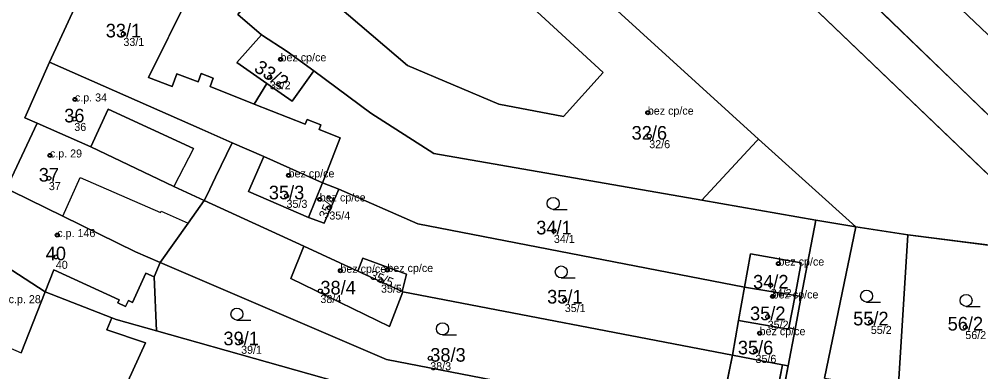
# Model space of a CAD drawing. Extents: x -603967 to -594699, y -1179315 to -1165625.
# Drawn here: x -597420.7 to -597300.6, y -1172599.6 to -1172555.6 of the extents above; entities that cross this region are included whole.
import ezdxf

# ---------------------------------------------------------------- set-up
doc = ezdxf.new("R2010")
doc.units = 0
for name, color, linetype in [('Definiční body', 7, 'Continuous'), ('Hranice parcel', 7, 'Continuous'), ('Parcelní čísla', 7, 'Continuous'), ('Polygon budovy', 7, 'Continuous'), ('Polygon parcely', 7, 'Continuous'), ('Vnitřní kresba', 7, 'Continuous'), ('Značky budov', 7, 'Continuous'), ('Značky kultur', 7, 'Continuous')]:
    doc.layers.add(name, color=color, linetype=linetype)

msp = doc.modelspace()

# ---------------------------------------------------------------- linework, layer by layer
at = {"layer": 'Definiční body'}
for centre in [(-597407.65, -1172557.46994), (-597388.03, -1172560.62994), (-597389.37, -1172562.87994), (-597413.71, -1172565.63994), (-597342.16, -1172567.28994), (-597413.78, -1172568.07994), (-597341.98, -1172570.22994), (-597416.83, -1172572.62994), (-597416.96, -1172575.46994), (-597387.02, -1172575.11994), (-597387.28, -1172577.67994), (-597383.13, -1172578.11994), (-597381.93, -1172579.13994), (-597353.89, -1172582.05994), (-597415.91, -1172582.56994), (-597416.09, -1172585.28994), (-597380.55, -1172587.01994), (-597374.69, -1172586.92994), (-597325.85, -1172586.12994), (-597375.48, -1172588.26994), (-597326.81, -1172588.81994), (-597383.05, -1172589.55994), (-597352.53, -1172590.68994), (-597326.58, -1172590.22994), (-597327.19, -1172592.76994), (-597314.31, -1172593.41994), (-597302.51, -1172594.05994), (-597328.2, -1172594.81994), (-597392.95, -1172595.89994), (-597328.71, -1172597.03994), (-597369.33, -1172597.94994)]:
    msp.add_circle(centre, 0.25, dxfattribs=at)
at = {"layer": 'Hranice parcel'}
for p, q in [((-597389.11, -1172481.11), (-597279.75, -1172586.8)), ((-597288.83, -1172585.38), (-597390.4, -1172488.17)), ((-597298.1, -1172559.02), (-597312.66, -1172545.23)), ((-597394.05, -1172571.04), (-597396.13, -1172575.32)), ((-597390.13, -1172572.75), (-597394.05, -1172571.04)), ((-597392.03, -1172577.14), (-597390.13, -1172572.75)), ((-597390.13, -1172572.75), (-597382.79, -1172576.06)), ((-597396.13, -1172575.32), (-597397.24, -1172577.62)), ((-597384.55, -1172580.37), (-597392.03, -1172577.14)), ((-597384.55, -1172580.37), (-597382.79, -1172576.06)), ((-597382.79, -1172576.06), (-597380.76, -1172576.84)), ((-597380.76, -1172576.84), (-597382.57, -1172581.08)), ((-597397.24, -1172577.62), (-597397.55, -1172578.25)), ((-597397.55, -1172578.25), (-597385.12, -1172583.97)), ((-597382.57, -1172581.08), (-597384.55, -1172580.37)), ((-597322.99, -1172590.25), (-597321.16, -1172580.72)), ((-597321.16, -1172580.72), (-597316.19, -1172581.54)), ((-597320.11, -1172600.43), (-597316.19, -1172581.54)), ((-597316.19, -1172581.54), (-597309.69, -1172582.55)), ((-597309.69, -1172582.55), (-597310.88, -1172601.88)), ((-597294.77, -1172584.44), (-597309.69, -1172582.55)), ((-597386.75, -1172587.97), (-597385.12, -1172583.97)), ((-597385.12, -1172583.97), (-597378.39, -1172587.07)), ((-597378.39, -1172587.07), (-597377.74, -1172585.45)), ((-597377.74, -1172585.45), (-597372.3, -1172587.45)), ((-597374.41, -1172593.97), (-597386.75, -1172587.97)), ((-597378.39, -1172587.07), (-597372.85, -1172589.62)), ((-597372.3, -1172587.45), (-597372.85, -1172589.62)), ((-597330.82, -1172593.22), (-597330.08, -1172589.06)), ((-597330.08, -1172589.06), (-597323.78, -1172590.12)), ((-597372.74, -1172589.64), (-597374.41, -1172593.97)), ((-597372.85, -1172589.62), (-597372.74, -1172589.64)), ((-597372.74, -1172589.64), (-597331.58, -1172597.56)), ((-597323.78, -1172590.12), (-597322.99, -1172590.25)), ((-597322.99, -1172590.25), (-597323.77, -1172594.32)), ((-597331.58, -1172597.56), (-597330.82, -1172593.22)), ((-597323.77, -1172594.32), (-597324.65, -1172598.89)), ((-597333.35, -1172606.12), (-597331.58, -1172597.56)), ((-597324.65, -1172598.89), (-597326.32, -1172607.63))]:
    msp.add_line(p, q, dxfattribs=at)
for points in [[(-597386.91, -1172548.77), (-597372.16, -1172561.4), (-597360.77, -1172566.23), (-597352.7, -1172567.75), (-597347.73, -1172562.26), (-597369.95, -1172541.78), (-597365.39, -1172536.83)], [(-597316.19, -1172581.54), (-597328.33, -1172570.58), (-597365.39, -1172536.83)], [(-597416.86, -1172561), (-597410.39, -1172546.93), (-597407.39, -1172540.35)], [(-597396.41, -1172551.29), (-597393, -1172554.59), (-597393.35, -1172555.05), (-597390.39, -1172557.56)], [(-597389.72, -1172563.66), (-597393.48, -1172561.03), (-597390.39, -1172557.56)], [(-597390.39, -1172557.56), (-597387.18, -1172559.63), (-597383.87, -1172562.08)], [(-597418.4, -1172568.61), (-597419.94, -1172567.92), (-597416.86, -1172561)], [(-597394.05, -1172571.04), (-597397.81, -1172569.4), (-597416.86, -1172561)], [(-597383.87, -1172562.08), (-597386.57, -1172565.87), (-597389.72, -1172563.66)], [(-597383.87, -1172562.08), (-597376.76, -1172567.34), (-597368.87, -1172572.38), (-597335.41, -1172578.2), (-597321.16, -1172580.72)], [(-597389.72, -1172563.66), (-597391.33, -1172566.21), (-597384.94, -1172568.74), (-597384.72, -1172568.15), (-597382.98, -1172568.79), (-597383.2, -1172569.39), (-597380.6, -1172570.41), (-597382.18, -1172574.51), (-597382.79, -1172576.06)], [(-597421.59, -1172577.08), (-597422.26, -1172576.76), (-597418.4, -1172568.61)], [(-597418.4, -1172568.61), (-597411.7, -1172571.55), (-597401.34, -1172576.5), (-597397.55, -1172578.25)], [(-597421.59, -1172577.08), (-597415.23, -1172580.2), (-597406.14, -1172584.66), (-597403.06, -1172585.98)], [(-597380.76, -1172576.84), (-597370.9, -1172581.15), (-597330.08, -1172589.06)], [(-597403.06, -1172585.98), (-597399.56, -1172581.07), (-597397.55, -1172578.25)], [(-597424.81, -1172584.87), (-597417.43, -1172589.67), (-597409.1, -1172592.88)], [(-597330.08, -1172589.06), (-597329.34, -1172584.9), (-597322.99, -1172586.03), (-597323.78, -1172590.12)], [(-597403.06, -1172585.98), (-597403.82, -1172587.79), (-597403.51, -1172594.53)], [(-597333.35, -1172606.12), (-597374.81, -1172598.1), (-597403.06, -1172585.98)], [(-597407.97, -1172602.77), (-597404.91, -1172596.01), (-597409.72, -1172594.41), (-597409.1, -1172592.88)], [(-597409.1, -1172592.88), (-597408.54, -1172593.09), (-597403.51, -1172594.53)], [(-597323.77, -1172594.32), (-597324.55, -1172594.16), (-597324.58, -1172594.33), (-597330.82, -1172593.22)], [(-597403.51, -1172594.53), (-597375.79, -1172602.34), (-597327.13, -1172611.85)], [(-597331.58, -1172597.56), (-597325.36, -1172598.75), (-597324.65, -1172598.89)]]:
    msp.add_lwpolyline(points, dxfattribs=at)
at = {"layer": 'Polygon budovy'}
for points in [[(-597394.17, -1172548.63), (-597396.41, -1172551.29), (-597393, -1172554.59), (-597393.35, -1172555.05), (-597390.39, -1172557.56), (-597387.18, -1172559.63), (-597383.87, -1172562.08), (-597376.76, -1172567.34), (-597368.87, -1172572.38), (-597335.41, -1172578.2), (-597328.59, -1172570.86), (-597328.33, -1172570.58), (-597365.39, -1172536.83), (-597369.95, -1172541.78), (-597347.73, -1172562.26), (-597352.7, -1172567.75), (-597360.77, -1172566.23), (-597372.16, -1172561.4), (-597386.91, -1172548.77), (-597389.88, -1172552.3)], [(-597390.39, -1172557.56), (-597393.48, -1172561.03), (-597389.72, -1172563.66), (-597386.57, -1172565.87), (-597383.87, -1172562.08), (-597387.18, -1172559.63)], [(-597419.94, -1172567.92), (-597418.4, -1172568.61), (-597411.7, -1172571.55), (-597409.57, -1172566.87), (-597398.88, -1172571.74), (-597401.34, -1172576.5), (-597397.55, -1172578.25), (-597397.24, -1172577.62), (-597396.13, -1172575.32), (-597394.05, -1172571.04), (-597397.81, -1172569.4), (-597416.86, -1172561)], [(-597422.26, -1172576.76), (-597421.59, -1172577.08), (-597415.23, -1172580.2), (-597413.06, -1172575.4), (-597403, -1172579.74), (-597402.94, -1172579.58), (-597399.56, -1172581.07), (-597397.55, -1172578.25), (-597401.34, -1172576.5), (-597411.7, -1172571.55), (-597418.4, -1172568.61)], [(-597392.03, -1172577.14), (-597384.55, -1172580.37), (-597382.79, -1172576.06), (-597390.13, -1172572.75)], [(-597403.06, -1172585.98), (-597406.14, -1172584.66), (-597415.23, -1172580.2), (-597421.59, -1172577.08), (-597424.81, -1172584.87), (-597417.43, -1172589.67), (-597416.34, -1172586.92), (-597408.17, -1172590.65), (-597408.35, -1172591.04), (-597407.37, -1172591.49), (-597407.03, -1172590.74), (-597406.53, -1172590.97), (-597404.86, -1172587.32), (-597403.82, -1172587.79)], [(-597382.79, -1172576.06), (-597384.55, -1172580.37), (-597382.57, -1172581.08), (-597380.76, -1172576.84)], [(-597374.41, -1172593.97), (-597372.74, -1172589.64), (-597372.85, -1172589.62), (-597378.39, -1172587.07), (-597385.12, -1172583.97), (-597386.75, -1172587.97)], [(-597428.03, -1172592.65), (-597425.51, -1172593.78), (-597426.19, -1172595.53), (-597422.3, -1172597.19), (-597422.03, -1172596.57), (-597420.41, -1172597.27), (-597417.43, -1172589.67), (-597424.81, -1172584.87)], [(-597378.39, -1172587.07), (-597372.85, -1172589.62), (-597372.3, -1172587.45), (-597377.74, -1172585.45)], [(-597329.34, -1172584.9), (-597330.08, -1172589.06), (-597323.78, -1172590.12), (-597322.99, -1172586.03)], [(-597330.08, -1172589.06), (-597330.82, -1172593.22), (-597324.58, -1172594.33), (-597324.55, -1172594.16), (-597323.78, -1172590.12)], [(-597323.77, -1172594.32), (-597324.55, -1172594.16), (-597324.58, -1172594.33), (-597330.82, -1172593.22), (-597331.58, -1172597.56), (-597325.36, -1172598.75), (-597324.65, -1172598.89)], [(-597331.58, -1172597.56), (-597333.35, -1172606.12), (-597327.03, -1172607.32), (-597325.36, -1172598.75)]]:
    msp.add_lwpolyline(points, close=True, dxfattribs=at)
msp.add_lwpolyline([(-597410.39, -1172546.93), (-597416.86, -1172561), (-597397.81, -1172569.4), (-597394.05, -1172571.04), (-597390.13, -1172572.75), (-597382.79, -1172576.06), (-597382.18, -1172574.51), (-597380.6, -1172570.41), (-597383.2, -1172569.39), (-597382.98, -1172568.79), (-597384.72, -1172568.15), (-597384.94, -1172568.74), (-597391.33, -1172566.21), (-597396.8, -1172564.04), (-597396.42, -1172563), (-597397.92, -1172562.41), (-597398.32, -1172563.45), (-597400.97, -1172562.45), (-597401.58, -1172564.02), (-597404.52, -1172562.88), (-597399.35, -1172552.46)], dxfattribs=at)
at = {"layer": 'Polygon parcely'}
for points in [[(-597422.26, -1172576.76), (-597418.4, -1172568.61), (-597419.94, -1172567.92), (-597416.86, -1172561), (-597410.39, -1172546.93), (-597407.39, -1172540.35), (-597396.27, -1172508.71), (-597390.4, -1172488.17), (-597389.11, -1172481.11), (-597387.81, -1172474.04), (-597385.71, -1172458.2)], [(-597320.11, -1172600.43), (-597316.19, -1172581.54), (-597321.16, -1172580.72), (-597322.99, -1172590.25), (-597323.77, -1172594.32), (-597324.65, -1172598.89), (-597326.32, -1172607.63)]]:
    msp.add_lwpolyline(points, dxfattribs=at)
for points in [[(-597267.25, -1172588.25), (-597283.55, -1172572.81), (-597298.1, -1172559.02), (-597312.66, -1172545.23), (-597327.21, -1172531.44), (-597368.17, -1172492.64), (-597387.81, -1172474.04), (-597389.11, -1172481.11), (-597279.75, -1172586.8)], [(-597389.11, -1172481.11), (-597390.4, -1172488.17), (-597288.83, -1172585.38), (-597280, -1172586.77), (-597279.75, -1172586.8)], [(-597394.07, -1172510.72), (-597385.13, -1172518.86), (-597377.19, -1172526.09), (-597374.79, -1172528.26), (-597365.39, -1172536.83), (-597328.33, -1172570.58), (-597316.19, -1172581.54), (-597309.69, -1172582.55), (-597294.77, -1172584.44), (-597288.83, -1172585.38), (-597390.4, -1172488.17), (-597396.27, -1172508.71)], [(-597276.61, -1172536.16), (-597286.6, -1172526.77), (-597291.22, -1172522.43), (-597303.18, -1172535.14), (-597306.75, -1172538.94), (-597312.66, -1172545.23), (-597298.1, -1172559.02), (-597288.51, -1172548.81)], [(-597347.73, -1172562.26), (-597369.95, -1172541.78), (-597365.39, -1172536.83), (-597374.79, -1172528.26), (-597386.91, -1172548.77), (-597372.16, -1172561.4), (-597360.77, -1172566.23), (-597352.7, -1172567.75)], [(-597383.87, -1172562.08), (-597376.76, -1172567.34), (-597368.87, -1172572.38), (-597335.41, -1172578.2), (-597321.16, -1172580.72), (-597316.19, -1172581.54), (-597328.33, -1172570.58), (-597365.39, -1172536.83), (-597369.95, -1172541.78), (-597347.73, -1172562.26), (-597352.7, -1172567.75), (-597360.77, -1172566.23), (-597372.16, -1172561.4), (-597386.91, -1172548.77), (-597389.88, -1172552.3), (-597394.17, -1172548.63), (-597396.41, -1172551.29), (-597393, -1172554.59), (-597393.35, -1172555.05), (-597390.39, -1172557.56), (-597387.18, -1172559.63)], [(-597382.79, -1172576.06), (-597382.18, -1172574.51), (-597380.6, -1172570.41), (-597383.2, -1172569.39), (-597382.98, -1172568.79), (-597384.72, -1172568.15), (-597384.94, -1172568.74), (-597391.33, -1172566.21), (-597389.72, -1172563.66), (-597393.48, -1172561.03), (-597390.39, -1172557.56), (-597393.35, -1172555.05), (-597393, -1172554.59), (-597396.41, -1172551.29), (-597401.38, -1172546.47), (-597407.39, -1172540.35), (-597410.39, -1172546.93), (-597416.86, -1172561), (-597397.81, -1172569.4), (-597394.05, -1172571.04), (-597390.13, -1172572.75)], [(-597383.87, -1172562.08), (-597387.18, -1172559.63), (-597390.39, -1172557.56), (-597393.48, -1172561.03), (-597389.72, -1172563.66), (-597386.57, -1172565.87)], [(-597418.4, -1172568.61), (-597411.7, -1172571.55), (-597401.34, -1172576.5), (-597397.55, -1172578.25), (-597397.24, -1172577.62), (-597396.13, -1172575.32), (-597394.05, -1172571.04), (-597397.81, -1172569.4), (-597416.86, -1172561), (-597419.94, -1172567.92)], [(-597370.9, -1172581.15), (-597330.08, -1172589.06), (-597329.34, -1172584.9), (-597322.99, -1172586.03), (-597323.78, -1172590.12), (-597322.99, -1172590.25), (-597321.16, -1172580.72), (-597335.41, -1172578.2), (-597368.87, -1172572.38), (-597376.76, -1172567.34), (-597383.87, -1172562.08), (-597386.57, -1172565.87), (-597389.72, -1172563.66), (-597391.33, -1172566.21), (-597384.94, -1172568.74), (-597384.72, -1172568.15), (-597382.98, -1172568.79), (-597383.2, -1172569.39), (-597380.6, -1172570.41), (-597382.18, -1172574.51), (-597382.79, -1172576.06), (-597380.76, -1172576.84)], [(-597397.55, -1172578.25), (-597401.34, -1172576.5), (-597411.7, -1172571.55), (-597418.4, -1172568.61), (-597422.26, -1172576.76), (-597421.59, -1172577.08), (-597415.23, -1172580.2), (-597406.14, -1172584.66), (-597403.06, -1172585.98), (-597399.56, -1172581.07)], [(-597378.39, -1172587.07), (-597377.74, -1172585.45), (-597372.3, -1172587.45), (-597372.85, -1172589.62), (-597372.74, -1172589.64), (-597331.58, -1172597.56), (-597330.82, -1172593.22), (-597330.08, -1172589.06), (-597370.9, -1172581.15), (-597380.76, -1172576.84), (-597382.57, -1172581.08), (-597384.55, -1172580.37), (-597392.03, -1172577.14), (-597390.13, -1172572.75), (-597394.05, -1172571.04), (-597396.13, -1172575.32), (-597397.24, -1172577.62), (-597397.55, -1172578.25), (-597385.12, -1172583.97)], [(-597384.55, -1172580.37), (-597382.79, -1172576.06), (-597390.13, -1172572.75), (-597392.03, -1172577.14)], [(-597408.54, -1172593.09), (-597403.51, -1172594.53), (-597403.82, -1172587.79), (-597403.06, -1172585.98), (-597406.14, -1172584.66), (-597415.23, -1172580.2), (-597421.59, -1172577.08), (-597424.81, -1172584.87), (-597417.43, -1172589.67), (-597409.1, -1172592.88)], [(-597380.76, -1172576.84), (-597382.79, -1172576.06), (-597384.55, -1172580.37), (-597382.57, -1172581.08)], [(-597372.74, -1172589.64), (-597374.41, -1172593.97), (-597386.75, -1172587.97), (-597385.12, -1172583.97), (-597397.55, -1172578.25), (-597399.56, -1172581.07), (-597403.06, -1172585.98), (-597374.81, -1172598.1), (-597333.35, -1172606.12), (-597331.58, -1172597.56)], [(-597310.88, -1172601.88), (-597309.69, -1172582.55), (-597316.19, -1172581.54), (-597320.11, -1172600.43)], [(-597294.77, -1172584.44), (-597309.69, -1172582.55), (-597310.88, -1172601.88), (-597296.17, -1172603.08)], [(-597372.85, -1172589.62), (-597378.39, -1172587.07), (-597385.12, -1172583.97), (-597386.75, -1172587.97), (-597374.41, -1172593.97), (-597372.74, -1172589.64)], [(-597412.9, -1172602.8), (-597411.99, -1172602.78), (-597408.57, -1172602.69), (-597407.97, -1172602.77), (-597404.91, -1172596.01), (-597409.72, -1172594.41), (-597409.1, -1172592.88), (-597417.43, -1172589.67), (-597424.81, -1172584.87), (-597428.03, -1172592.65), (-597425.51, -1172593.78), (-597426.19, -1172595.53), (-597426.39, -1172602.61), (-597422.52, -1172602.67), (-597418.51, -1172602.73)], [(-597372.85, -1172589.62), (-597372.3, -1172587.45), (-597377.74, -1172585.45), (-597378.39, -1172587.07)], [(-597323.78, -1172590.12), (-597322.99, -1172586.03), (-597329.34, -1172584.9), (-597330.08, -1172589.06)], [(-597327.03, -1172607.32), (-597327.78, -1172611.28), (-597334.1, -1172610.08), (-597333.35, -1172606.12), (-597374.81, -1172598.1), (-597403.06, -1172585.98), (-597403.82, -1172587.79), (-597403.51, -1172594.53), (-597375.79, -1172602.34), (-597327.13, -1172611.85), (-597326.32, -1172607.63)], [(-597323.78, -1172590.12), (-597330.08, -1172589.06), (-597330.82, -1172593.22), (-597324.58, -1172594.33), (-597324.55, -1172594.16), (-597323.77, -1172594.32), (-597322.99, -1172590.25)], [(-597402.18, -1172603.51), (-597379.26, -1172606.28), (-597376.77, -1172606.58), (-597327.94, -1172616.07), (-597327.13, -1172611.85), (-597375.79, -1172602.34), (-597403.51, -1172594.53), (-597408.54, -1172593.09), (-597409.1, -1172592.88), (-597409.72, -1172594.41), (-597404.91, -1172596.01), (-597407.97, -1172602.77)], [(-597325.36, -1172598.75), (-597324.65, -1172598.89), (-597323.77, -1172594.32), (-597324.55, -1172594.16), (-597324.58, -1172594.33), (-597330.82, -1172593.22), (-597331.58, -1172597.56)], [(-597333.35, -1172606.12), (-597327.03, -1172607.32), (-597326.32, -1172607.63), (-597324.65, -1172598.89), (-597325.36, -1172598.75), (-597331.58, -1172597.56)]]:
    msp.add_lwpolyline(points, close=True, dxfattribs=at)
at = {"layer": 'Vnitřní kresba'}
for p, q in [((-597399.35, -1172552.46), (-597404.52, -1172562.88)), ((-597401.58, -1172564.02), (-597400.97, -1172562.45)), ((-597400.97, -1172562.45), (-597398.32, -1172563.45)), ((-597398.32, -1172563.45), (-597397.92, -1172562.41)), ((-597397.92, -1172562.41), (-597396.42, -1172563)), ((-597404.52, -1172562.88), (-597401.58, -1172564.02)), ((-597396.42, -1172563), (-597396.8, -1172564.04)), ((-597396.8, -1172564.04), (-597391.33, -1172566.21)), ((-597409.57, -1172566.87), (-597411.7, -1172571.55)), ((-597398.88, -1172571.74), (-597409.57, -1172566.87)), ((-597335.41, -1172578.2), (-597328.59, -1172570.86)), ((-597328.59, -1172570.86), (-597328.33, -1172570.58)), ((-597398.88, -1172571.74), (-597401.34, -1172576.5)), ((-597415.23, -1172580.2), (-597413.06, -1172575.4)), ((-597413.06, -1172575.4), (-597403, -1172579.74)), ((-597403, -1172579.74), (-597402.94, -1172579.58)), ((-597402.94, -1172579.58), (-597399.56, -1172581.07)), ((-597416.34, -1172586.92), (-597417.43, -1172589.67)), ((-597408.17, -1172590.65), (-597416.34, -1172586.92)), ((-597404.86, -1172587.32), (-597406.53, -1172590.97)), ((-597403.82, -1172587.79), (-597404.86, -1172587.32)), ((-597417.43, -1172589.67), (-597420.41, -1172597.27)), ((-597323.78, -1172590.12), (-597324.55, -1172594.16)), ((-597408.35, -1172591.04), (-597408.17, -1172590.65)), ((-597407.37, -1172591.49), (-597408.35, -1172591.04)), ((-597407.03, -1172590.74), (-597407.37, -1172591.49)), ((-597406.53, -1172590.97), (-597407.03, -1172590.74)), ((-597422.03, -1172596.57), (-597420.41, -1172597.27)), ((-597325.36, -1172598.75), (-597327.03, -1172607.32))]:
    msp.add_line(p, q, dxfattribs=at)
at = {"layer": 'Značky budov'}
for centre in [(-597388.0368, -1172560.62916), (-597413.7168, -1172565.63916), (-597342.1668, -1172567.28916), (-597416.8368, -1172572.62916), (-597387.0268, -1172575.11916), (-597383.1368, -1172578.11916), (-597415.9168, -1172582.56916), (-597380.5568, -1172587.01916), (-597374.6968, -1172586.92916), (-597325.8568, -1172586.12916), (-597326.5868, -1172590.22916), (-597328.2068, -1172594.81916)]:
    msp.add_circle(centre, 0.175, dxfattribs=at)
at = {"layer": 'Značky kultur'}
for p, q in [((-597353.983, -1172579.36), (-597352.233, -1172579.36)), ((-597352.963, -1172587.92), (-597351.213, -1172587.92)), ((-597314.833, -1172590.93), (-597313.083, -1172590.93)), ((-597302.413, -1172591.47), (-597300.663, -1172591.47)), ((-597393.473, -1172593.18), (-597391.723, -1172593.18)), ((-597367.803, -1172595.02), (-597366.053, -1172595.02))]:
    msp.add_line(p, q, dxfattribs=at)
for centre in [(-597353.98286, -1172578.60981), (-597352.96286, -1172587.16981), (-597314.83286, -1172590.17981), (-597302.41286, -1172590.71981), (-597393.47286, -1172592.42981), (-597367.80286, -1172594.26981)]:
    msp.add_circle(centre, 0.75, dxfattribs=at)

# ---------------------------------------------------------------- texts
at = {"layer": 'Definiční body'}
for s, p in [('33/1', (-597407.65, -1172558.959)), ('bez cp/ce', (-597388.03, -1172560.88)), ('33/2', (-597389.37, -1172564.369)), ('c.p. 34', (-597413.71, -1172565.89)), ('bez cp/ce', (-597342.16, -1172567.54)), ('36', (-597413.78, -1172569.569)), ('32/6', (-597341.98, -1172571.719)), ('c.p. 29', (-597416.83, -1172572.88)), ('bez cp/ce', (-597387.02, -1172575.37)), ('37', (-597416.96, -1172576.959)), ('35/3', (-597387.28, -1172579.169)), ('bez cp/ce', (-597383.13, -1172578.37)), ('35/4', (-597381.93, -1172580.629)), ('c.p. 146', (-597415.91, -1172582.82)), ('34/1', (-597353.89, -1172583.549)), ('bez cp/ce', (-597325.85, -1172586.38)), ('40', (-597416.09, -1172586.779)), ('bez cp/ce', (-597380.55, -1172587.27)), ('bez cp/ce', (-597374.69, -1172587.18)), ('35/5', (-597375.48, -1172589.759)), ('34/2', (-597326.81, -1172590.309)), ('c.p. 28', (-597421.98, -1172591.07)), ('38/4', (-597383.05, -1172591.049)), ('bez cp/ce', (-597326.58, -1172590.48)), ('35/1', (-597352.53, -1172592.179)), ('bez cp/ce', (-597328.2, -1172595.07)), ('35/2', (-597327.19, -1172594.259)), ('55/2', (-597314.31, -1172594.909)), ('56/2', (-597302.51, -1172595.549)), ('39/1', (-597392.95, -1172597.389)), ('35/6', (-597328.71, -1172598.529)), ('38/3', (-597369.33, -1172599.439))]:
    msp.add_text(s, height=0.999996, dxfattribs=at).set_placement(p)
at = {"layer": 'Parcelní čísla'}
for s, p in [('33/1', (-597409.855, -1172557.895)), ('36', (-597415.04, -1172568.505)), ('32/6', (-597344.185, -1172570.655)), ('37', (-597418.22, -1172575.895)), ('35/3', (-597389.485, -1172578.105)), ('34/1', (-597356.095, -1172582.485)), ('40', (-597417.35, -1172585.715)), ('34/2', (-597329.015, -1172589.245)), ('38/4', (-597383.05, -1172589.985)), ('35/1', (-597354.735, -1172591.115)), ('35/2', (-597329.395, -1172593.195)), ('55/2', (-597316.515, -1172593.845)), ('56/2', (-597304.715, -1172594.485)), ('39/1', (-597395.155, -1172596.325)), ('35/6', (-597330.915, -1172597.465)), ('38/3', (-597369.33, -1172598.375))]:
    msp.add_text(s, height=1.699998, dxfattribs=at).set_placement(p)
for s, height, rotation, p in [('33/2', 1.699998, 327, (-597391.451, -1172562.035)), ('35/4', 1.138998, 66.9999972, (-597382.245, -1172580.611)), ('35/5', 1.138998, 338, (-597376.956, -1172587.98))]:
    msp.add_text(s, height=height, rotation=rotation, dxfattribs=at).set_placement(p)

doc.saveas('drawing.dxf')
